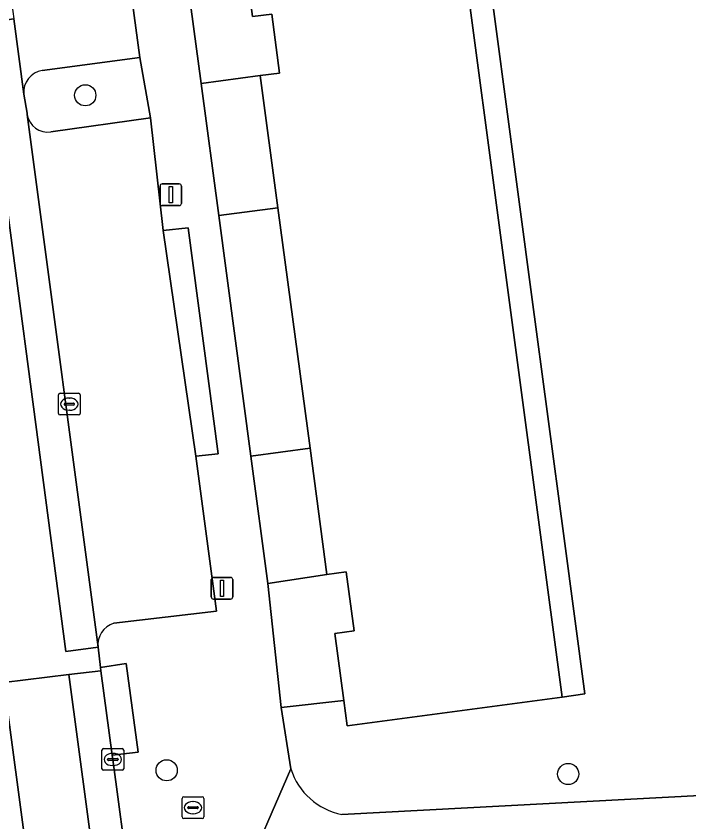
# Model space of a CAD drawing. Extents: x 160554 to 161248, y 385329 to 386506.
# Drawn here: x 161097.49 to 161128.5, y 385836.26 to 385873.41 of the extents above; entities that cross this region are included whole.
import ezdxf

# ---------------------------------------------------------------- set-up
doc = ezdxf.new("R2010")
doc.units = 0
for name, color, linetype in [('IMGEO_Boom', 7, 'Continuous'), ('IMGEO_Groenvoorziening', 7, 'Continuous'), ('IMGEO_Haag', 7, 'Continuous'), ('IMGEO_Kolk', 7, 'Continuous'), ('IMGEO_Lichtmast', 7, 'Continuous'), ('IMGEO_Pand', 7, 'Continuous'), ('IMGEO_Parkeervlak_open', 7, 'Continuous'), ('IMGEO_Rijbaan_lokaal_gesloten', 7, 'Continuous'), ('IMGEO_Rijbaan_lokaal_open', 7, 'Continuous'), ('IMGEO_Rioolput', 7, 'Continuous'), ('IMGEO_Voetpad_open', 7, 'Continuous')]:
    doc.layers.add(name, color=color, linetype=linetype)

msp = doc.modelspace()

# ---------------------------------------------------------------- linework, layer by layer
at = {"layer": 'IMGEO_Boom'}
for centre in [(161100.678, 385869.761), (161104.431, 385838.641), (161122.94, 385838.467)]:
    msp.add_circle(centre, 0.489, dxfattribs=at)
at = {"layer": 'IMGEO_Groenvoorziening'}
for points in [[(161132.353, 385923.907), (161130.428, 385938.734), (161127.194, 385962.541), (161093.966, 385960.914), (161094.874, 385953.891), (161097.601, 385954.29), (161108.541, 385955.891), (161109.928, 385945.494), (161112.775, 385924.141), (161115.749, 385901.843), (161118.463, 385881.489), (161121.251, 385860.582), (161122.752, 385849.325), (161123.708, 385842.158), (161122.665, 385842.019), (161112.744, 385840.696), (161112.591, 385841.865), (161109.707, 385841.529), (161110.155, 385838.705)], [(161103.193, 385871.501), (161098.695, 385870.906)], [(161099.094, 385868.073), (161103.691, 385868.717), (161103.193, 385871.501)], [(161097.846, 385869.813), (161097.993, 385868.93), (161098, 385868.872)], [(161112.504, 385836.608), (161140.603, 385838.092)]]:
    msp.add_lwpolyline(points, dxfattribs=at)
for points in [[(161106.831, 385864.213), (161109.558, 385864.577), (161108.746, 385870.666), (161106.018, 385870.302)], [(161109.093, 385847.254), (161111.814, 385847.674), (161111.038, 385853.491), (161108.31, 385853.127)]]:
    msp.add_lwpolyline(points, close=True, dxfattribs=at)
for centre, radius, start, end in [((161098.851, 385869.909), 1.009, 98.8714, 185.4512), ((161098.954, 385869.03), 0.967, 189.4082, 278.3069), ((161113.083, 385839.62), 3.067, 197.3629, 259.1253)]:
    msp.add_arc(centre, radius, start, end, dxfattribs=at)
at = {"layer": 'IMGEO_Haag'}
for points in [[(161106.831, 385864.213), (161109.558, 385864.577), (161108.746, 385870.666), (161106.018, 385870.302)], [(161109.093, 385847.254), (161111.814, 385847.674), (161111.038, 385853.491), (161108.31, 385853.127)]]:
    msp.add_lwpolyline(points, close=True, dxfattribs=at)
at = {"layer": 'IMGEO_Kolk'}
for p, q in [((161099.442, 385855.095), (161099.442, 385855.947)), ((161099.517, 385856.021), (161100.369, 385856.021)), ((161099.93, 385855.801), (161099.955, 385855.801)), ((161100.443, 385855.947), (161100.443, 385855.095)), ((161099.701, 385855.515), (161099.701, 385855.527)), ((161100.139, 385855.478), (161099.741, 385855.478)), ((161099.744, 385855.564), (161100.142, 385855.564)), ((161100.185, 385855.527), (161100.185, 385855.515)), ((161099.953, 385855.241), (161099.928, 385855.241)), ((161100.369, 385855.021), (161099.517, 385855.021)), ((161101.448, 385838.714), (161101.448, 385839.566)), ((161101.523, 385839.64), (161102.375, 385839.64)), ((161102.449, 385839.566), (161102.449, 385838.714)), ((161101.707, 385839.134), (161101.707, 385839.146)), ((161102.145, 385839.097), (161101.747, 385839.097)), ((161101.75, 385839.183), (161102.148, 385839.183)), ((161101.936, 385839.42), (161101.961, 385839.42)), ((161102.191, 385839.146), (161102.191, 385839.134)), ((161101.959, 385838.86), (161101.934, 385838.86)), ((161102.375, 385838.64), (161101.523, 385838.64))]:
    msp.add_line(p, q, dxfattribs=at)
for points in [[(161099.442, 385855.095), (161099.442, 385855.947)], [(161099.517, 385856.021), (161100.369, 385856.021)], [(161100.443, 385855.947), (161100.443, 385855.095)], [(161100.369, 385855.021), (161099.517, 385855.021)], [(161101.448, 385838.714), (161101.448, 385839.566)], [(161101.523, 385839.64), (161102.375, 385839.64)], [(161102.449, 385839.566), (161102.449, 385838.714)], [(161102.375, 385838.64), (161101.523, 385838.64)]]:
    msp.add_lwpolyline(points, dxfattribs=at)
for centre, radius, start, end in [((161099.519, 385855.945), 0.0765, 91.552, 178.448), ((161099.519, 385855.945), 0.0765, 91.552, 178.448), ((161100.367, 385855.945), 0.0765, 1.552, 88.448), ((161100.367, 385855.945), 0.0765, 1.552, 88.448), ((161099.741, 385855.524), 0.0403, 85.8775, 175.7526), ((161099.738, 385855.514), 0.0366, 178.938, 274.7102), ((161100.142, 385855.521), 0.043, 264.8664, 352.4533), ((161100.146, 385855.526), 0.0386, 1.7309, 96.639), ((161099.519, 385855.097), 0.0765, 181.552, 268.448), ((161099.519, 385855.097), 0.0765, 181.552, 268.448), ((161100.367, 385855.097), 0.0765, 271.552, 358.448), ((161100.367, 385855.097), 0.0765, 271.552, 358.448), ((161101.525, 385839.564), 0.0765, 91.552, 178.448), ((161101.525, 385839.564), 0.0765, 91.552, 178.448), ((161102.373, 385839.564), 0.0765, 1.552, 88.448), ((161102.373, 385839.564), 0.0765, 1.552, 88.448), ((161101.747, 385839.143), 0.0403, 85.8775, 175.7526), ((161101.744, 385839.133), 0.0366, 178.938, 274.7102), ((161102.148, 385839.14), 0.043, 264.8664, 352.4533), ((161102.152, 385839.145), 0.0386, 1.7309, 96.639), ((161101.525, 385838.716), 0.0765, 181.552, 268.448), ((161101.525, 385838.716), 0.0765, 181.552, 268.448), ((161102.373, 385838.716), 0.0765, 271.552, 358.448), ((161102.373, 385838.716), 0.0765, 271.552, 358.448)]:
    msp.add_arc(centre, radius, start, end, dxfattribs=at)
for centre, major_axis, ratio, start_param, end_param in [((161099.929, 385855.521), (-0.387, 0.002), 0.722429, 4.712389, 7.853982), ((161099.954, 385855.521), (-0.39, 0.002), 0.717154, 1.570796, 4.712389), ((161101.935, 385839.14), (-0.387, 0.002), 0.722429, 4.712389, 7.853982), ((161101.96, 385839.14), (-0.39, 0.002), 0.717154, 1.570796, 4.712389)]:
    msp.add_ellipse(centre, major_axis=major_axis, ratio=ratio, start_param=start_param, end_param=end_param, dxfattribs=at)
at = {"layer": 'IMGEO_Lichtmast'}
for p, q in [((161104.124, 385864.778), (161104.124, 385865.578)), ((161104.124, 385865.578), (161104.124, 385864.778)), ((161104.224, 385865.678), (161105.014, 385865.678)), ((161105.014, 385865.678), (161104.224, 385865.678)), ((161105.114, 385865.578), (161105.114, 385864.778)), ((161105.114, 385864.778), (161105.114, 385865.578)), ((161105.014, 385864.678), (161104.224, 385864.678)), ((161104.224, 385864.678), (161105.014, 385864.678)), ((161106.485, 385846.634), (161106.485, 385847.434)), ((161106.485, 385847.434), (161106.485, 385846.634)), ((161106.585, 385847.534), (161107.375, 385847.534)), ((161107.375, 385847.534), (161106.585, 385847.534)), ((161107.475, 385847.434), (161107.475, 385846.634)), ((161107.475, 385846.634), (161107.475, 385847.434)), ((161107.375, 385846.534), (161106.585, 385846.534)), ((161106.585, 385846.534), (161107.375, 385846.534))]:
    msp.add_line(p, q, dxfattribs=at)
for points in [[(161104.544, 385865.553), (161104.694, 385865.553), (161104.694, 385864.803), (161104.544, 385864.803), (161104.544, 385865.553)], [(161106.905, 385847.409), (161107.055, 385847.409), (161107.055, 385846.659), (161106.905, 385846.659), (161106.905, 385847.409)]]:
    msp.add_lwpolyline(points, dxfattribs=at)
for centre, start, end in [((161104.224, 385865.578), 90, 180), ((161104.224, 385865.578), 90, 180), ((161105.014, 385865.578), 0, 90), ((161105.014, 385865.578), 360, 90), ((161104.224, 385864.778), 180, 270), ((161104.224, 385864.778), 180, 270), ((161105.014, 385864.778), 270, 0), ((161105.014, 385864.778), 270, 0), ((161106.585, 385847.434), 90, 180), ((161106.585, 385847.434), 90, 180), ((161107.375, 385847.434), 0, 90), ((161107.375, 385847.434), 360, 90), ((161106.585, 385846.634), 180, 270), ((161106.585, 385846.634), 180, 270), ((161107.375, 385846.634), 270, 0), ((161107.375, 385846.634), 270, 0)]:
    msp.add_arc(centre, 0.1, start, end, dxfattribs=at)
at = {"layer": 'IMGEO_Pand'}
msp.add_lwpolyline([(161107.318, 385881.375), (161108.383, 385873.388), (161109.274, 385873.507), (161109.637, 385870.785), (161108.746, 385870.666), (161109.558, 385864.577), (161111.038, 385853.491), (161111.814, 385847.674), (161112.705, 385847.793), (161113.068, 385845.071), (161112.186, 385844.953), (161112.591, 385841.865), (161112.744, 385840.696), (161122.665, 385842.019), (161108.009, 385951.88)], dxfattribs=at)
at = {"layer": 'IMGEO_Parkeervlak_open'}
for points in [[(161095.45, 385888.19), (161096.551, 385879.856), (161097.248, 385874.322), (161097.379, 385873.281), (161097.846, 385869.813)], [(161098.695, 385870.906), (161103.193, 385871.501), (161102.743, 385874.817), (161101.977, 385880.791)], [(161098, 385868.872), (161101.269, 385844.311)], [(161104.275, 385863.522), (161103.691, 385868.717), (161099.094, 385868.073)], [(161101.992, 385845.423), (161106.726, 385845.974), (161105.78, 385853.116), (161104.275, 385863.522)]]:
    msp.add_lwpolyline(points, dxfattribs=at)
for centre, radius, start, end in [((161098.851, 385869.909), 1.009, 98.8714, 185.4512), ((161098.954, 385869.03), 0.967, 189.4082, 278.3069), ((161102.286, 385844.44), 1.026, 106.6848, 187.253)]:
    msp.add_arc(centre, radius, start, end, dxfattribs=at)
at = {"layer": 'IMGEO_Rijbaan_lokaal_gesloten'}
msp.add_lwpolyline([(161098, 385868.872), (161097.993, 385868.93), (161097.846, 385869.813), (161097.379, 385873.281), (161095.943, 385873.076), (161099.778, 385844.122), (161101.269, 385844.311)], close=True, dxfattribs=at)
at = {"layer": 'IMGEO_Rijbaan_lokaal_open'}
for points in [[(161106.018, 385870.302), (161108.746, 385870.666), (161109.637, 385870.785), (161109.274, 385873.507), (161108.383, 385873.388), (161107.318, 385881.375), (161108.209, 385881.494), (161107.846, 385884.216), (161106.955, 385884.097), (161104.228, 385883.733), (161105.071, 385877.411)], [(161108.31, 385853.127), (161111.038, 385853.491), (161109.558, 385864.577), (161106.831, 385864.213)], [(161101.922, 385839.331), (161101.395, 385843.23), (161099.92, 385843.054), (161106.707, 385792.242), (161107.869, 385792.45), (161108.204, 385792.51), (161107.188, 385799.961), (161104.211, 385822.264), (161101.949, 385839.14)], [(161099.92, 385843.054), (161096.923, 385842.687), (161102.669, 385799.702), (161103.751, 385791.851), (161106.707, 385792.242)]]:
    msp.add_lwpolyline(points, close=True, dxfattribs=at)
for points in [[(161093.994, 385853.333), (161095.448, 385842.491), (161096.923, 385842.687), (161099.92, 385843.054), (161101.395, 385843.23), (161101.379, 385843.379), (161101.269, 385844.311), (161099.778, 385844.122), (161095.943, 385873.076), (161097.379, 385873.281)], [(161101.353, 385798.077), (161102.224, 385791.629), (161103.751, 385791.851), (161102.669, 385799.702), (161096.923, 385842.687)]]:
    msp.add_lwpolyline(points, dxfattribs=at)
at = {"layer": 'IMGEO_Rioolput'}
for p, q in [((161105.144, 385836.49), (161105.144, 385837.342)), ((161105.219, 385837.416), (161106.071, 385837.416)), ((161106.145, 385837.342), (161106.145, 385836.49)), ((161105.403, 385836.91), (161105.403, 385836.922)), ((161105.841, 385836.873), (161105.443, 385836.873)), ((161105.446, 385836.959), (161105.844, 385836.959)), ((161105.632, 385837.196), (161105.657, 385837.196)), ((161105.887, 385836.922), (161105.887, 385836.91)), ((161105.655, 385836.636), (161105.63, 385836.636)), ((161106.071, 385836.416), (161105.219, 385836.416))]:
    msp.add_line(p, q, dxfattribs=at)
for points in [[(161105.144, 385836.49), (161105.144, 385837.342)], [(161105.219, 385837.416), (161106.071, 385837.416)], [(161106.145, 385837.342), (161106.145, 385836.49)], [(161106.071, 385836.416), (161105.219, 385836.416)]]:
    msp.add_lwpolyline(points, dxfattribs=at)
for centre, radius, start, end in [((161105.221, 385837.34), 0.0765, 91.552, 178.448), ((161105.221, 385837.34), 0.0765, 91.552, 178.448), ((161106.069, 385837.34), 0.0765, 1.552, 88.448), ((161106.069, 385837.34), 0.0765, 1.552, 88.448), ((161105.443, 385836.919), 0.0403, 85.8775, 175.7526), ((161105.44, 385836.909), 0.0366, 178.938, 274.7102), ((161105.844, 385836.916), 0.043, 264.8664, 352.4533), ((161105.848, 385836.921), 0.0386, 1.7309, 96.639), ((161105.221, 385836.492), 0.0765, 181.552, 268.448), ((161105.221, 385836.492), 0.0765, 181.552, 268.448), ((161106.069, 385836.492), 0.0765, 271.552, 358.448), ((161106.069, 385836.492), 0.0765, 271.552, 358.448)]:
    msp.add_arc(centre, radius, start, end, dxfattribs=at)
for centre, major_axis, ratio, start_param, end_param in [((161105.631, 385836.916), (-0.387, 0.002), 0.722429, 4.712389, 7.853982), ((161105.656, 385836.916), (-0.39, 0.002), 0.717154, 1.570796, 4.712389)]:
    msp.add_ellipse(centre, major_axis=major_axis, ratio=ratio, start_param=start_param, end_param=end_param, dxfattribs=at)
at = {"layer": 'IMGEO_Voetpad_open'}
for points in [[(161097.601, 385954.29), (161098.088, 385950.557), (161108.009, 385951.88), (161122.665, 385842.019), (161123.708, 385842.158), (161122.752, 385849.325), (161121.251, 385860.582), (161118.463, 385881.489), (161115.749, 385901.843), (161112.775, 385924.141), (161109.928, 385945.494), (161108.541, 385955.891)], [(161104.275, 385863.522), (161105.78, 385853.116), (161106.805, 385853.234), (161105.424, 385863.655)], [(161109.707, 385841.529), (161112.591, 385841.865), (161112.186, 385844.953), (161113.068, 385845.071), (161112.705, 385847.793), (161111.814, 385847.674), (161109.093, 385847.254)], [(161101.379, 385843.379), (161101.395, 385843.23), (161101.922, 385839.331), (161103.109, 385839.473), (161102.567, 385843.564)]]:
    msp.add_lwpolyline(points, close=True, dxfattribs=at)
for points in [[(161107.835, 385833.357), (161110.155, 385838.705), (161109.707, 385841.529), (161109.093, 385847.254), (161108.31, 385853.127), (161106.831, 385864.213), (161106.018, 385870.302), (161105.071, 385877.411), (161104.228, 385883.733), (161103.425, 385889.752), (161101.984, 385900.55), (161101.158, 385906.745), (161099.668, 385917.914), (161098.284, 385917.719), (161099.453, 385908.779), (161098.427, 385908.647), (161098.628, 385907.063), (161098.463, 385906.833)], [(161101.059, 385887.79), (161101.977, 385880.791), (161103.136, 385880.952), (161103.657, 385876.969), (161103.917, 385874.979), (161103.442, 385874.914), (161102.743, 385874.817), (161103.193, 385871.501), (161103.691, 385868.717), (161104.275, 385863.522), (161105.424, 385863.655), (161106.805, 385853.234), (161105.78, 385853.116), (161106.726, 385845.974), (161101.992, 385845.423)], [(161101.269, 385844.311), (161101.379, 385843.379), (161102.567, 385843.564), (161103.109, 385839.473), (161101.922, 385839.331), (161101.949, 385839.14), (161104.211, 385822.264), (161107.188, 385799.961), (161108.204, 385792.51), (161108.393, 385791.052), (161109.556, 385791.169), (161110.193, 385786.256), (161115.754, 385787.853), (161114.968, 385793.875), (161116.035, 385793.998), (161127.921, 385795.566)], [(161110.155, 385838.705), (161107.835, 385833.357), (161118.295, 385833.84), (161141.156, 385834.932)], [(161140.603, 385838.092), (161112.504, 385836.608)]]:
    msp.add_lwpolyline(points, dxfattribs=at)
for centre, radius, start, end in [((161102.286, 385844.44), 1.026, 106.6848, 187.253), ((161113.083, 385839.62), 3.067, 197.3629, 259.1253)]:
    msp.add_arc(centre, radius, start, end, dxfattribs=at)

doc.saveas('drawing.dxf')
